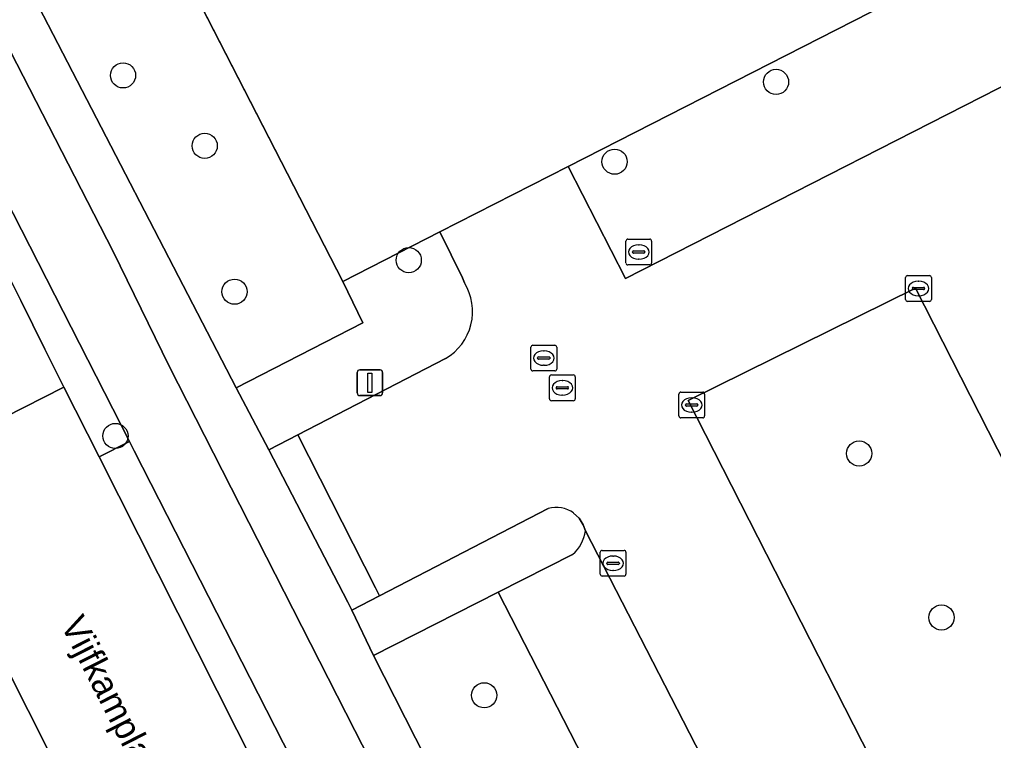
# Model space of a CAD drawing. Extents: x 158835 to 160077, y 386387 to 387778.
# Drawn here: x 159696.16 to 159734.01, y 387578.34 to 387606.36 of the extents above; entities that cross this region are included whole.
import ezdxf

# ---------------------------------------------------------------- set-up
doc = ezdxf.new("R2010")
doc.units = 0
for name, color, linetype in [('IMGEO_Boom', 7, 'Continuous'), ('IMGEO_Fietspad_open', 7, 'Continuous'), ('IMGEO_Groenvoorziening', 7, 'Continuous'), ('IMGEO_Hek', 7, 'Continuous'), ('IMGEO_Kolk', 7, 'Continuous'), ('IMGEO_Lichtmast', 7, 'Continuous'), ('IMGEO_Openbare_ruimte_label', 7, 'Continuous'), ('IMGEO_Parkeervlak_open', 7, 'Continuous'), ('IMGEO_Rijbaan_lokaal_open', 7, 'Continuous'), ('IMGEO_Rioolput', 7, 'Continuous'), ('IMGEO_Verkeerseiland_open', 7, 'Continuous'), ('IMGEO_Voetpad_open', 7, 'Continuous')]:
    doc.layers.add(name, color=color, linetype=linetype)

msp = doc.modelspace()

# ---------------------------------------------------------------- linework, layer by layer
at = {"layer": 'IMGEO_Boom'}
for centre in [(159700.184, 387604.186), (159725.556, 387603.933), (159703.357, 387601.449), (159719.282, 387600.834), (159711.284, 387597.005), (159704.516, 387595.782), (159699.887, 387590.177), (159728.786, 387589.496), (159731.983, 387583.124), (159714.217, 387580.099)]:
    msp.add_circle(centre, 0.489, dxfattribs=at)
at = {"layer": 'IMGEO_Fietspad_open'}
for points in [[(159756.428, 387486.608), (159752.624, 387493.834), (159752.632, 387493.895), (159752.555, 387494.046), (159745.506, 387507.787), (159709.188, 387578.727), (159701.98, 387592.894), (159699.794, 387597.341), (159681.057, 387633.838), (159679.141, 387637.764), (159675.983, 387644.894), (159670.586, 387658.486), (159668.972, 387657.577), (159668.261, 387656.806), (159671.256, 387649.274)], [(159676.852, 387636.169), (159700.435, 387589.956), (159700.615, 387589.604), (159707.367, 387576.373), (159743.294, 387506.144), (159752.677, 387487.848), (159789.263, 387416.249), (159791.699, 387417.537), (159786.107, 387428.516), (159756.655, 387486.106), (159756.567, 387486.281), (159756.428, 387486.608)]]:
    msp.add_lwpolyline(points, dxfattribs=at)
at = {"layer": 'IMGEO_Groenvoorziening'}
msp.add_lwpolyline([(159683.02, 387646.193), (159678.497, 387643.854), (159678.985, 387642.642), (159680.801, 387639.017), (159696.72, 387607.235), (159704.579, 387592.047), (159709.505, 387594.578), (159708.725, 387596.181)], close=True, dxfattribs=at)
msp.add_lwpolyline([(159729.246, 387555.865), (159714.76, 387584.105), (159709.915, 387581.645), (159722.165, 387557.526), (159736.113, 387530.442), (159748.412, 387506.296), (159749.515, 387504.17)], dxfattribs=at)
at = {"layer": 'IMGEO_Hek'}
msp.add_lwpolyline([(159708.725, 387596.181), (159688.939, 387634.671), (159689.78, 387635.141)], dxfattribs=at)
at = {"layer": 'IMGEO_Kolk'}
for p, q in [((159719.72, 387596.897), (159719.72, 387597.749)), ((159719.795, 387597.823), (159720.647, 387597.823)), ((159720.721, 387597.749), (159720.721, 387596.897)), ((159720.022, 387597.366), (159720.42, 387597.366)), ((159720.208, 387597.603), (159720.233, 387597.603)), ((159719.979, 387597.317), (159719.979, 387597.329)), ((159720.417, 387597.28), (159720.019, 387597.28)), ((159720.231, 387597.043), (159720.206, 387597.043)), ((159720.463, 387597.329), (159720.463, 387597.317)), ((159720.647, 387596.823), (159719.795, 387596.823)), ((159730.589, 387595.48), (159730.589, 387596.332)), ((159730.664, 387596.406), (159731.516, 387596.406)), ((159731.59, 387596.332), (159731.59, 387595.48)), ((159730.848, 387595.9), (159730.848, 387595.912)), ((159731.286, 387595.863), (159730.888, 387595.863)), ((159730.891, 387595.949), (159731.289, 387595.949)), ((159731.077, 387596.186), (159731.102, 387596.186)), ((159731.332, 387595.912), (159731.332, 387595.9)), ((159731.1, 387595.626), (159731.075, 387595.626)), ((159731.516, 387595.406), (159730.664, 387595.406)), ((159721.779, 387590.954), (159721.779, 387591.806)), ((159721.854, 387591.88), (159722.706, 387591.88)), ((159722.78, 387591.806), (159722.78, 387590.954)), ((159722.038, 387591.374), (159722.038, 387591.386)), ((159722.476, 387591.337), (159722.078, 387591.337)), ((159722.081, 387591.423), (159722.479, 387591.423)), ((159722.267, 387591.66), (159722.292, 387591.66)), ((159722.522, 387591.386), (159722.522, 387591.374)), ((159722.29, 387591.1), (159722.265, 387591.1)), ((159722.706, 387590.88), (159721.854, 387590.88)), ((159718.724, 387584.804), (159718.724, 387585.656)), ((159718.799, 387585.73), (159719.651, 387585.73)), ((159719.725, 387585.656), (159719.725, 387584.804)), ((159719.026, 387585.273), (159719.424, 387585.273)), ((159719.212, 387585.51), (159719.237, 387585.51)), ((159718.983, 387585.224), (159718.983, 387585.236)), ((159719.421, 387585.187), (159719.023, 387585.187)), ((159719.235, 387584.95), (159719.21, 387584.95)), ((159719.467, 387585.236), (159719.467, 387585.224)), ((159719.651, 387584.73), (159718.799, 387584.73))]:
    msp.add_line(p, q, dxfattribs=at)
for points in [[(159719.72, 387596.897), (159719.72, 387597.749)], [(159719.795, 387597.823), (159720.647, 387597.823)], [(159720.721, 387597.749), (159720.721, 387596.897)], [(159720.647, 387596.823), (159719.795, 387596.823)], [(159730.589, 387595.48), (159730.589, 387596.332)], [(159730.664, 387596.406), (159731.516, 387596.406)], [(159731.59, 387596.332), (159731.59, 387595.48)], [(159731.516, 387595.406), (159730.664, 387595.406)], [(159721.779, 387590.954), (159721.779, 387591.806)], [(159721.854, 387591.88), (159722.706, 387591.88)], [(159722.78, 387591.806), (159722.78, 387590.954)], [(159722.706, 387590.88), (159721.854, 387590.88)], [(159718.724, 387584.804), (159718.724, 387585.656)], [(159718.799, 387585.73), (159719.651, 387585.73)], [(159719.725, 387585.656), (159719.725, 387584.804)], [(159719.651, 387584.73), (159718.799, 387584.73)]]:
    msp.add_lwpolyline(points, dxfattribs=at)
for centre, radius, start, end in [((159719.797, 387597.747), 0.0765, 91.552, 178.448), ((159719.797, 387597.747), 0.0765, 91.552, 178.448), ((159720.645, 387597.747), 0.0765, 1.552, 88.448), ((159720.645, 387597.747), 0.0765, 1.552, 88.448), ((159720.019, 387597.326), 0.0403, 85.8775, 175.7526), ((159720.424, 387597.328), 0.0386, 1.7309, 96.639), ((159720.016, 387597.316), 0.0366, 178.938, 274.7102), ((159720.42, 387597.323), 0.043, 264.8664, 352.4533), ((159719.797, 387596.899), 0.0765, 181.552, 268.448), ((159719.797, 387596.899), 0.0765, 181.552, 268.448), ((159720.645, 387596.899), 0.0765, 271.552, 358.448), ((159720.645, 387596.899), 0.0765, 271.552, 358.448), ((159730.666, 387596.33), 0.0765, 91.552, 178.448), ((159730.666, 387596.33), 0.0765, 91.552, 178.448), ((159731.514, 387596.33), 0.0765, 1.552, 88.448), ((159731.514, 387596.33), 0.0765, 1.552, 88.448), ((159730.888, 387595.909), 0.0403, 85.8775, 175.7526), ((159730.885, 387595.899), 0.0366, 178.938, 274.7102), ((159731.289, 387595.906), 0.043, 264.8664, 352.4533), ((159731.293, 387595.911), 0.0386, 1.7309, 96.639), ((159730.666, 387595.482), 0.0765, 181.552, 268.448), ((159730.666, 387595.482), 0.0765, 181.552, 268.448), ((159731.514, 387595.482), 0.0765, 271.552, 358.448), ((159731.514, 387595.482), 0.0765, 271.552, 358.448), ((159721.856, 387591.804), 0.0765, 91.552, 178.448), ((159721.856, 387591.804), 0.0765, 91.552, 178.448), ((159722.704, 387591.804), 0.0765, 1.552, 88.448), ((159722.704, 387591.804), 0.0765, 1.552, 88.448), ((159722.078, 387591.383), 0.0403, 85.8775, 175.7526), ((159722.075, 387591.373), 0.0366, 178.938, 274.7102), ((159722.479, 387591.38), 0.043, 264.8664, 352.4533), ((159722.483, 387591.385), 0.0386, 1.7309, 96.639), ((159721.856, 387590.956), 0.0765, 181.552, 268.448), ((159721.856, 387590.956), 0.0765, 181.552, 268.448), ((159722.704, 387590.956), 0.0765, 271.552, 358.448), ((159722.704, 387590.956), 0.0765, 271.552, 358.448), ((159718.801, 387585.654), 0.0765, 91.552, 178.448), ((159718.801, 387585.654), 0.0765, 91.552, 178.448), ((159719.649, 387585.654), 0.0765, 1.552, 88.448), ((159719.649, 387585.654), 0.0765, 1.552, 88.448), ((159719.023, 387585.233), 0.0403, 85.8775, 175.7526), ((159719.428, 387585.235), 0.0386, 1.7309, 96.639), ((159719.02, 387585.223), 0.0366, 178.938, 274.7102), ((159719.424, 387585.23), 0.043, 264.8664, 352.4533), ((159718.801, 387584.806), 0.0765, 181.552, 268.448), ((159718.801, 387584.806), 0.0765, 181.552, 268.448), ((159719.649, 387584.806), 0.0765, 271.552, 358.448), ((159719.649, 387584.806), 0.0765, 271.552, 358.448)]:
    msp.add_arc(centre, radius, start, end, dxfattribs=at)
for centre, major_axis, ratio, start_param, end_param in [((159720.207, 387597.323), (-0.387, 0.002), 0.722429, 4.712389, 7.853982), ((159720.232, 387597.323), (-0.39, 0.002), 0.717154, 1.570796, 4.712389), ((159731.076, 387595.906), (-0.387, 0.002), 0.722429, 4.712389, 7.853982), ((159731.101, 387595.906), (-0.39, 0.002), 0.717154, 1.570796, 4.712389), ((159722.266, 387591.38), (-0.387, 0.002), 0.722429, 4.712389, 7.853982), ((159722.291, 387591.38), (-0.39, 0.002), 0.717154, 1.570796, 4.712389), ((159719.211, 387585.23), (-0.387, 0.002), 0.722429, 4.712389, 7.853982), ((159719.236, 387585.23), (-0.39, 0.002), 0.717154, 1.570796, 4.712389)]:
    msp.add_ellipse(centre, major_axis=major_axis, ratio=ratio, start_param=start_param, end_param=end_param, dxfattribs=at)
at = {"layer": 'IMGEO_Lichtmast'}
for p, q in [((159709.279, 387591.846), (159709.279, 387592.646)), ((159709.279, 387592.646), (159709.279, 387591.846)), ((159709.379, 387592.746), (159710.169, 387592.746)), ((159710.169, 387592.746), (159709.379, 387592.746)), ((159710.269, 387592.646), (159710.269, 387591.846)), ((159710.269, 387591.846), (159710.269, 387592.646)), ((159710.169, 387591.746), (159709.379, 387591.746)), ((159709.379, 387591.746), (159710.169, 387591.746))]:
    msp.add_line(p, q, dxfattribs=at)
msp.add_lwpolyline([(159709.699, 387592.621), (159709.849, 387592.621), (159709.849, 387591.871), (159709.699, 387591.871), (159709.699, 387592.621)], dxfattribs=at)
for centre, start, end in [((159709.379, 387592.646), 90, 180), ((159709.379, 387592.646), 90, 180), ((159710.169, 387592.646), 0, 90), ((159710.169, 387592.646), 360, 90), ((159709.379, 387591.846), 180, 270), ((159709.379, 387591.846), 180, 270), ((159710.169, 387591.846), 270, 0), ((159710.169, 387591.846), 270, 0)]:
    msp.add_arc(centre, 0.1, start, end, dxfattribs=at)
at = {"layer": 'IMGEO_Parkeervlak_open'}
for points in [[(159683.02, 387646.193), (159708.725, 387596.181), (159712.492, 387598.103), (159717.48, 387600.648), (159760.51, 387622.6)], [(159768.637, 387520.357), (159756.125, 387512.608), (159718.148, 387586.489)], [(159717.648, 387585.572), (159714.76, 387584.105), (159729.246, 387555.865), (159744.226, 387526.982), (159752.662, 387510.527), (159754.927, 387511.726)]]:
    msp.add_lwpolyline(points, dxfattribs=at)
for points in [[(159762.829, 387617.936), (159760.51, 387622.6), (159717.48, 387600.648), (159719.704, 387596.289), (159737.483, 387605.359)], [(159730.973, 387595.918), (159722.143, 387591.553), (159758.299, 387520.623), (159766.682, 387525.812)]]:
    msp.add_lwpolyline(points, close=True, dxfattribs=at)
msp.add_arc((159716.699, 387586.684), 1.462, 310.4759, 352.3207, dxfattribs=at)
at = {"layer": 'IMGEO_Rijbaan_lokaal_open'}
for points in [[(159655.107, 387663.069), (159651.731, 387660.49), (159653.479, 387657.763), (159664.24, 387641.102), (159672.895, 387625.634), (159689.824, 387592.612), (159690.235, 387591.935), (159691.736, 387588.957), (159697.886, 387592.073), (159697.142, 387593.547), (159696.216, 387595.436), (159694.75, 387598.342), (159684.924, 387617.547), (159675.61, 387635.895), (159675.522, 387636.086), (159673.46, 387640.676), (159671.678, 387644.897), (159667.637, 387655.094), (159667.351, 387655.82), (159664.68, 387662.596), (159663.542, 387665.14), (159662.884, 387666.843), (159659.155, 387665.549), (159659.644, 387664.158)], [(159767.114, 387615.238), (159763.563, 387617.102), (159763.038, 387617.629), (159762.829, 387617.936), (159737.483, 387605.359), (159719.704, 387596.289), (159717.48, 387600.648), (159712.492, 387598.103), (159713.37, 387596.326), (159713.445, 387596.121)], [(159712.717, 387593.19), (159706.97, 387590.214), (159709.992, 387584.275), (159710.149, 387583.966), (159716.705, 387587.36)], [(159717.689, 387587.183), (159717.91, 387586.986), (159718.059, 387586.723), (159718.148, 387586.489), (159756.125, 387512.608), (159768.637, 387520.357)]]:
    msp.add_lwpolyline(points, dxfattribs=at)
for points in [[(159730.973, 387595.918), (159766.682, 387525.812), (159758.299, 387520.623), (159722.143, 387591.553)], [(159706.477, 387575.057), (159706.138, 387575.729), (159699.25, 387589.372), (159697.886, 387592.073), (159691.736, 387588.957), (159700.292, 387571.975)]]:
    msp.add_lwpolyline(points, close=True, dxfattribs=at)
for centre, radius, start, end in [((159711.665, 387595.007), 2.1, 300.065, 32.0374), ((159717.01, 387586.232), 1.169, 54.4764, 105.1292)]:
    msp.add_arc(centre, radius, start, end, dxfattribs=at)
at = {"layer": 'IMGEO_Rioolput'}
for p, q in [((159716.031, 387592.776), (159716.031, 387593.628)), ((159716.106, 387593.702), (159716.958, 387593.702)), ((159717.032, 387593.628), (159717.032, 387592.776)), ((159716.29, 387593.196), (159716.29, 387593.208)), ((159716.333, 387593.245), (159716.731, 387593.245)), ((159716.519, 387593.482), (159716.544, 387593.482)), ((159716.774, 387593.208), (159716.774, 387593.196)), ((159716.728, 387593.159), (159716.33, 387593.159)), ((159716.542, 387592.922), (159716.517, 387592.922)), ((159716.958, 387592.702), (159716.106, 387592.702)), ((159716.752, 387591.621), (159716.752, 387592.473)), ((159716.827, 387592.547), (159717.679, 387592.547)), ((159717.753, 387592.473), (159717.753, 387591.621)), ((159717.054, 387592.09), (159717.452, 387592.09)), ((159717.24, 387592.327), (159717.265, 387592.327)), ((159717.011, 387592.041), (159717.011, 387592.053)), ((159717.449, 387592.004), (159717.051, 387592.004)), ((159717.263, 387591.767), (159717.238, 387591.767)), ((159717.495, 387592.053), (159717.495, 387592.041)), ((159717.679, 387591.547), (159716.827, 387591.547))]:
    msp.add_line(p, q, dxfattribs=at)
for points in [[(159716.031, 387592.776), (159716.031, 387593.628)], [(159716.106, 387593.702), (159716.958, 387593.702)], [(159717.032, 387593.628), (159717.032, 387592.776)], [(159716.958, 387592.702), (159716.106, 387592.702)], [(159716.752, 387591.621), (159716.752, 387592.473)], [(159716.827, 387592.547), (159717.679, 387592.547)], [(159717.753, 387592.473), (159717.753, 387591.621)], [(159717.679, 387591.547), (159716.827, 387591.547)]]:
    msp.add_lwpolyline(points, dxfattribs=at)
for centre, radius, start, end in [((159716.108, 387593.626), 0.0765, 91.552, 178.448), ((159716.108, 387593.626), 0.0765, 91.552, 178.448), ((159716.956, 387593.626), 0.0765, 1.552, 88.448), ((159716.956, 387593.626), 0.0765, 1.552, 88.448), ((159716.33, 387593.205), 0.0403, 85.8775, 175.7526), ((159716.735, 387593.207), 0.0386, 1.7309, 96.639), ((159716.327, 387593.195), 0.0366, 178.938, 274.7102), ((159716.731, 387593.202), 0.043, 264.8664, 352.4533), ((159716.108, 387592.778), 0.0765, 181.552, 268.448), ((159716.108, 387592.778), 0.0765, 181.552, 268.448), ((159716.829, 387592.471), 0.0765, 91.552, 178.448), ((159716.829, 387592.471), 0.0765, 91.552, 178.448), ((159716.956, 387592.778), 0.0765, 271.552, 358.448), ((159716.956, 387592.778), 0.0765, 271.552, 358.448), ((159717.677, 387592.471), 0.0765, 1.552, 88.448), ((159717.677, 387592.471), 0.0765, 1.552, 88.448), ((159717.051, 387592.05), 0.0403, 85.8775, 175.7526), ((159717.456, 387592.052), 0.0386, 1.7309, 96.639), ((159717.048, 387592.04), 0.0366, 178.938, 274.7102), ((159717.452, 387592.047), 0.043, 264.8664, 352.4533), ((159716.829, 387591.623), 0.0765, 181.552, 268.448), ((159716.829, 387591.623), 0.0765, 181.552, 268.448), ((159717.677, 387591.623), 0.0765, 271.552, 358.448), ((159717.677, 387591.623), 0.0765, 271.552, 358.448)]:
    msp.add_arc(centre, radius, start, end, dxfattribs=at)
for centre, major_axis, ratio, start_param, end_param in [((159716.518, 387593.202), (-0.387, 0.002), 0.722429, 4.712389, 7.853982), ((159716.543, 387593.202), (-0.39, 0.002), 0.717154, 1.570796, 4.712389), ((159717.239, 387592.047), (-0.387, 0.002), 0.722429, 4.712389, 7.853982), ((159717.264, 387592.047), (-0.39, 0.002), 0.717154, 1.570796, 4.712389)]:
    msp.add_ellipse(centre, major_axis=major_axis, ratio=ratio, start_param=start_param, end_param=end_param, dxfattribs=at)
at = {"layer": 'IMGEO_Verkeerseiland_open'}
for points in [[(159671.823, 387624.48), (159707.197, 387555.417), (159708.435, 387556.073), (159701.467, 387569.606), (159700.292, 387571.975), (159691.736, 387588.957), (159690.235, 387591.935), (159689.824, 387592.612), (159672.895, 387625.634), (159664.24, 387641.102), (159653.479, 387657.763), (159651.731, 387660.49), (159650.279, 387662.794), (159649.954, 387663.029), (159649.524, 387662.961), (159648.915, 387662.52), (159661.06, 387643.376), (159665.87, 387635.514)], [(159671.256, 387649.274), (159668.261, 387656.806), (159667.351, 387655.82), (159667.637, 387655.094), (159671.678, 387644.897), (159673.46, 387640.676), (159675.522, 387636.086), (159675.61, 387635.895), (159684.924, 387617.547), (159694.75, 387598.342), (159696.216, 387595.436), (159697.142, 387593.547), (159697.886, 387592.073), (159699.25, 387589.372), (159700.435, 387589.956), (159676.852, 387636.169)]]:
    msp.add_lwpolyline(points, dxfattribs=at)
at = {"layer": 'IMGEO_Voetpad_open'}
for points in [[(159736.113, 387530.442), (159722.165, 387557.526), (159709.915, 387581.645), (159709.076, 387583.41), (159708.914, 387583.723), (159705.852, 387589.635), (159704.579, 387592.047), (159696.72, 387607.235), (159680.801, 387639.017), (159678.985, 387642.642), (159678.497, 387643.854), (159677.935, 387645.224), (159677.145, 387647.09), (159676.856, 387647.855), (159672.25, 387659.477), (159670.586, 387658.486), (159675.983, 387644.894), (159679.141, 387637.764), (159681.057, 387633.838), (159699.794, 387597.341), (159701.98, 387592.894), (159709.188, 387578.727), (159745.506, 387507.787)], [(159713.445, 387596.121), (159713.37, 387596.326), (159712.492, 387598.103), (159708.725, 387596.181), (159709.505, 387594.578), (159704.579, 387592.047), (159705.852, 387589.635), (159706.97, 387590.214), (159712.717, 387593.19)], [(159716.705, 387587.36), (159710.149, 387583.966), (159709.076, 387583.41), (159709.915, 387581.645), (159714.76, 387584.105), (159717.648, 387585.572)], [(159718.148, 387586.489), (159718.059, 387586.723), (159717.91, 387586.986), (159717.689, 387587.183)]]:
    msp.add_lwpolyline(points, dxfattribs=at)
for points in [[(159706.97, 387590.214), (159705.852, 387589.635), (159708.914, 387583.723), (159709.076, 387583.41), (159710.149, 387583.966), (159709.992, 387584.275)], [(159707.367, 387576.373), (159700.615, 387589.604), (159700.435, 387589.956), (159699.25, 387589.372), (159706.138, 387575.729)]]:
    msp.add_lwpolyline(points, close=True, dxfattribs=at)
for centre, radius, start, end in [((159711.665, 387595.007), 2.1, 300.065, 32.0374), ((159717.01, 387586.232), 1.169, 54.4764, 105.1292), ((159716.699, 387586.684), 1.462, 310.4759, 352.3207)]:
    msp.add_arc(centre, radius, start, end, dxfattribs=at)

# ---------------------------------------------------------------- texts
at = {"layer": 'IMGEO_Openbare_ruimte_label'}
msp.add_text('Vijfkamplaan', height=1, rotation=297.0517, dxfattribs=at).set_placement((159697.736, 387582.856))

doc.saveas('drawing.dxf')
